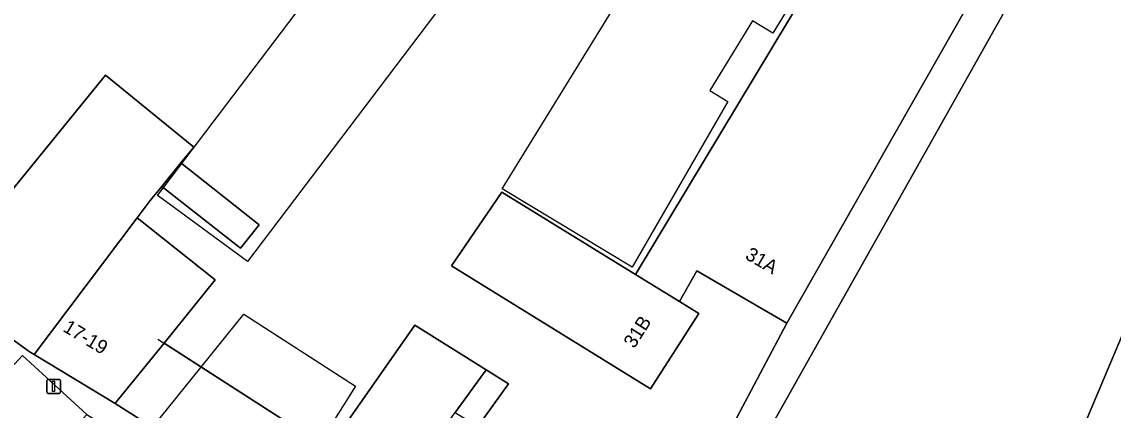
# Model space of a CAD drawing. Extents: x 160663 to 161506, y 382245 to 383291.
# Drawn here: x 160958.9 to 161038, y 383147.6 to 383175.8 of the extents above; entities that cross this region are included whole.
import ezdxf

# ---------------------------------------------------------------- set-up
doc = ezdxf.new("R2010")
doc.units = 0
for name, color, linetype in [('IMGEO_Erf', 7, 'Continuous'), ('IMGEO_Hek', 7, 'Continuous'), ('IMGEO_Lichtmast', 7, 'Continuous'), ('IMGEO_Pand', 7, 'Continuous'), ('IMGEO_Pand_nummerreeks', 7, 'Continuous'), ('IMGEO_Pand_vergunning_verleend', 7, 'Continuous'), ('IMGEO_Parkeervlak_open', 7, 'Continuous'), ('IMGEO_Voetpad_open', 7, 'Continuous')]:
    doc.layers.add(name, color=color, linetype=linetype)

msp = doc.modelspace()

# ---------------------------------------------------------------- linework, layer by layer
at = {"layer": 'IMGEO_Erf'}
msp.add_lwpolyline([(161027.441, 383176.859), (161032.056, 383184.776), (161042.453, 383179.525), (161041.35, 383177.342), (161032.991, 383181.564), (161008.882, 383138.646), (161006.878, 383139.703), (161014.372, 383153.904), (161007.866, 383157.69), (161006.6, 383155.469), (161008.019, 383154.593), (161004.494, 383149.134), (160990.082, 383158.051), (160993.735, 383163.405), (161003.406, 383157.439), (161018.267, 383182.138)], close=True, dxfattribs=at)
for points in [[(161027.92, 383127.435), (161047.75, 383174.531)], [(160952.683, 383156.759), (160965.016, 383171.891), (160971.27, 383166.793), (160971.418, 383166.673), (160970.479, 383165.519), (160976.139, 383161.019), (160974.793, 383159.326), (160969.089, 383163.812), (160968.261, 383162.795), (160967.316, 383161.541), (160972.965, 383157.03), (160969.257, 383152.457), (160981.122, 383144.798)], [(160982.261, 383146.361), (160987.44, 383153.764), (160992.597, 383150.523), (160994.219, 383149.504), (160991.982, 383146.405)]]:
    msp.add_lwpolyline(points, dxfattribs=at)
at = {"layer": 'IMGEO_Hek'}
msp.add_lwpolyline([(160968.817, 383152.741), (160981.122, 383144.798)], dxfattribs=at)
at = {"layer": 'IMGEO_Lichtmast'}
for p, q in [((160960.759, 383148.904), (160960.759, 383149.704)), ((160960.759, 383149.704), (160960.759, 383148.904)), ((160960.859, 383149.804), (160961.649, 383149.804)), ((160961.649, 383149.804), (160960.859, 383149.804)), ((160961.749, 383149.704), (160961.749, 383148.904)), ((160961.749, 383148.904), (160961.749, 383149.704)), ((160961.649, 383148.804), (160960.859, 383148.804)), ((160960.859, 383148.804), (160961.649, 383148.804))]:
    msp.add_line(p, q, dxfattribs=at)
msp.add_lwpolyline([(160961.179, 383149.679), (160961.329, 383149.679), (160961.329, 383148.929), (160961.179, 383148.929), (160961.179, 383149.679)], dxfattribs=at)
for centre, start, end in [((160960.859, 383149.704), 90, 180), ((160960.859, 383149.704), 90, 180), ((160961.649, 383149.704), 0, 90), ((160961.649, 383149.704), 360, 90), ((160960.859, 383148.904), 180, 270), ((160960.859, 383148.904), 180, 270), ((160961.649, 383148.904), 270, 0), ((160961.649, 383148.904), 270, 0)]:
    msp.add_arc(centre, 0.1, start, end, dxfattribs=at)
at = {"layer": 'IMGEO_Pand'}
for points in [[(161027.441, 383176.859), (161014.372, 383153.904), (161006.878, 383139.703), (161008.882, 383138.646), (161032.991, 383181.564), (161041.35, 383177.342), (161042.453, 383179.525), (161032.056, 383184.776)], [(161006.6, 383155.469), (161007.866, 383157.69), (161014.372, 383153.904), (161027.441, 383176.859), (161018.267, 383182.138), (161003.406, 383157.439)], [(161058.7, 383169.924), (161054.092, 383171.863), (161047.75, 383174.531), (161027.92, 383127.435), (161028.408, 383127.228), (161026.575, 383122.899), (161025.396, 383123.589), (161020.484, 383115.248), (161022.901, 383114.225), (161024.187, 383113.68), (161033.988, 383109.53), (161036.991, 383116.641), (161037.055, 383116.792), (161040.631, 383125.26), (161039.983, 383125.561)], [(160967.316, 383161.541), (160968.261, 383162.795), (160969.089, 383163.812), (160970.479, 383165.519), (160971.418, 383166.673), (160971.27, 383166.793), (160965.016, 383171.891), (160952.683, 383156.759), (160959.492, 383151.837), (160959.844, 383151.624)], [(160970.479, 383165.519), (160969.089, 383163.812), (160974.793, 383159.326), (160976.139, 383161.019)], [(161003.406, 383157.439), (160993.735, 383163.405), (160990.082, 383158.051), (161004.494, 383149.134), (161008.019, 383154.593), (161006.6, 383155.469)], [(160967.316, 383161.541), (160959.844, 383151.624), (160965.706, 383148.076), (160965.864, 383148.271), (160969.257, 383152.457), (160972.965, 383157.03)], [(160990.36, 383147.424), (160992.597, 383150.523), (160987.44, 383153.764), (160982.261, 383146.361), (160982.092, 383146.468), (160981.122, 383144.798), (160978.347, 383140.023), (160983.71, 383136.649), (160988.043, 383143.432), (160987.654, 383143.676)], [(160992.597, 383150.523), (160990.36, 383147.424), (160991.982, 383146.405), (160994.219, 383149.504)]]:
    msp.add_lwpolyline(points, close=True, dxfattribs=at)
at = {"layer": 'IMGEO_Pand_vergunning_verleend'}
for points in [[(160968.779, 383163.17), (160996.262, 383199.418), (160997.115, 383206.28), (161024.061, 383195.509), (161016.397, 383182.962), (161017.759, 383182.13), (161013.36, 383174.93), (161011.886, 383175.83), (161008.796, 383170.77), (161010.103, 383169.972), (161003.184, 383157.962), (160993.764, 383163.644), (161009.533, 383189.28), (161001.862, 383193.483), (160975.308, 383158.377), (160969.648, 383162.532)], [(160968.386, 383146.308), (160975.04, 383154.548), (160983.129, 383149.333), (160977.542, 383140.461)]]:
    msp.add_lwpolyline(points, close=True, dxfattribs=at)
at = {"layer": 'IMGEO_Parkeervlak_open'}
msp.add_lwpolyline([(160969.257, 383152.457), (160965.864, 383148.271), (160965.706, 383148.076), (160978.347, 383140.023), (160981.122, 383144.798)], close=True, dxfattribs=at)
at = {"layer": 'IMGEO_Voetpad_open'}
for points in [[(161029.88, 383105.049), (161035.38, 383101.904), (161036.787, 383104.325), (161036.411, 383104.597), (161019.927, 383114.345), (161000.192, 383125.94), (161000.349, 383126.208), (161000, 383126.414), (160999.324, 383126.814), (160996.923, 383128.337), (160996.894, 383128.356), (160993.102, 383130.741), (160988.875, 383133.4), (160983.71, 383136.649), (160978.347, 383140.023), (160965.706, 383148.076), (160959.844, 383151.624), (160959.492, 383151.837), (160952.683, 383156.759), (160947.835, 383160.473), (160943.238, 383164.738), (160938.66, 383168.986), (160934.055, 383173.259), (160929.271, 383177.698)], [(160951.104, 383156.083), (160958.418, 383150.922), (160958.997, 383151.541), (160963.665, 383147.263), (160999.105, 383125.196)], [(160950.889, 383133.202), (160959.063, 383142.231), (160961.243, 383144.612), (160963.665, 383147.263), (160958.997, 383151.541), (160958.418, 383150.922)]]:
    msp.add_lwpolyline(points, dxfattribs=at)

# ---------------------------------------------------------------- texts
at = {"layer": 'IMGEO_Pand_nummerreeks'}
for s, rotation, p in [('31A', 329.80383, (161011.293, 383158.611)), ('17-19', 328.85401, (160961.86, 383153.351)), ('31B', 57.48185, (161003.328, 383152.009))]:
    msp.add_text(s, height=1, rotation=rotation, dxfattribs=at).set_placement(p)

doc.saveas('drawing.dxf')
